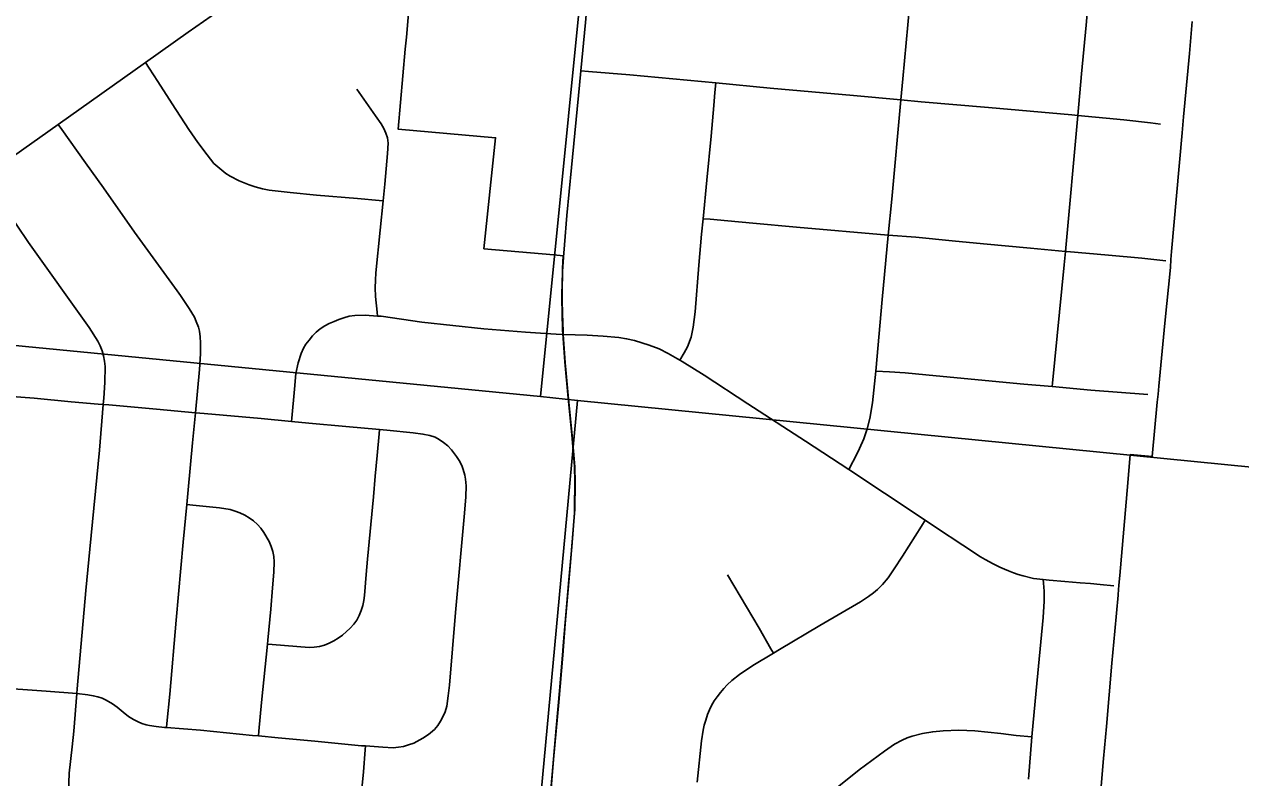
# Model space of a CAD drawing. Extents: x 0 to 1134, y 0 to 440.
# Drawn here: x 840.146 to 840.868, y 359.232 to 359.679 of the extents above; entities that cross this region are included whole.
import ezdxf

# ---------------------------------------------------------------- set-up
doc = ezdxf.new("R2010")
doc.units = 0
for name, color, linetype in [('GM_X_City_Street', 7, 'Continuous'), ('GM_X_Corporation', 7, 'Continuous'), ('GM_X_County_Road', 7, 'Continuous'), ('GM_X_Section', 7, 'Continuous'), ('GM_X_Township_Road', 7, 'Continuous')]:
    doc.layers.add(name, color=color, linetype=linetype)

msp = doc.modelspace()

# ---------------------------------------------------------------- linework, layer by layer
at = {"layer": 'GM_X_City_Street'}
for points in [[(840.75627, 359.46433), (840.75647, 359.46636), (840.76335, 359.5367), (840.76408, 359.5446), (840.77149, 359.62532), (840.77375, 359.64996), (840.77643, 359.67877), (840.77886, 359.70662), (840.78238, 359.74321), (840.78427, 359.76261), (840.78599, 359.78071), (840.7888, 359.81428), (840.79202, 359.84738), (840.79358, 359.86351), (840.79461, 359.87589), (840.79499, 359.88461), (840.79465, 359.89146), (840.79396, 359.89493), (840.79265, 359.89887), (840.79105, 359.90234), (840.78985, 359.90496)], [(840.63549, 359.41509), (840.64051, 359.42472), (840.64197, 359.42754), (840.64444, 359.43334), (840.64644, 359.43932), (840.64796, 359.44542), (840.64954, 359.45468), (840.65154, 359.47358), (840.65534, 359.51611), (840.65894, 359.55425), (840.66111, 359.57568), (840.66645, 359.6345), (840.66765, 359.64703), (840.67261, 359.70051)], [(840.4764, 359.65182), (840.48091, 359.65143), (840.50558, 359.64932), (840.55656, 359.64454), (840.58888, 359.6415), (840.63827, 359.63702), (840.66645, 359.6345), (840.67841, 359.63343), (840.71856, 359.62997), (840.76796, 359.62564), (840.77149, 359.62532), (840.79872, 359.62261), (840.81455, 359.62081), (840.82067, 359.62009)], [(840.53517, 359.48011), (840.53769, 359.48445), (840.53967, 359.48787), (840.54193, 359.49374), (840.54316, 359.49966), (840.54425, 359.50877), (840.54656, 359.53637), (840.54809, 359.55479), (840.54905, 359.56401), (840.55118, 359.58681), (840.55374, 359.61303), (840.55532, 359.63125), (840.55604, 359.63898), (840.55656, 359.64454)], [(840.54905, 359.56401), (840.55321, 359.56376), (840.56363, 359.56278), (840.57861, 359.56132), (840.60451, 359.55887), (840.65894, 359.55425), (840.67524, 359.55295), (840.6969, 359.55085), (840.71549, 359.54915), (840.74336, 359.5466), (840.76408, 359.5446), (840.76504, 359.54453), (840.78972, 359.54238), (840.80951, 359.54058), (840.82381, 359.53908)], [(840.466, 359.49521), (840.48028, 359.4948), (840.48973, 359.49423), (840.49899, 359.49345), (840.50362, 359.49275), (840.50831, 359.49177), (840.51707, 359.4889), (840.5229, 359.48675), (840.52828, 359.48404), (840.53517, 359.48011), (840.5365, 359.47935), (840.54965, 359.47113), (840.57555, 359.45404), (840.60974, 359.432), (840.63549, 359.41509), (840.65668, 359.40118), (840.68083, 359.38513), (840.68762, 359.38062), (840.70316, 359.37029), (840.71373, 359.36337), (840.71643, 359.3618), (840.72129, 359.35909), (840.72512, 359.35723), (840.72789, 359.35602), (840.73025, 359.35498), (840.73321, 359.35383), (840.73601, 359.35293), (840.73913, 359.35201), (840.74518, 359.35058), (840.751, 359.3498), (840.7545, 359.34947), (840.76376, 359.34868), (840.77292, 359.34799), (840.779, 359.3475), (840.78475, 359.34692), (840.79297, 359.3461)], [(840.65154, 359.47358), (840.6597, 359.47309), (840.66896, 359.47252), (840.68734, 359.47072), (840.73942, 359.46585), (840.75627, 359.46433), (840.77926, 359.4622), (840.81301, 359.45968)], [(840.54554, 359.22954), (840.54814, 359.25424), (840.54897, 359.26039), (840.54966, 359.26341), (840.55059, 359.26637), (840.55163, 359.26974), (840.55278, 359.27253), (840.55409, 359.27516), (840.55565, 359.27788), (840.5573, 359.28035), (840.55935, 359.28289), (840.56133, 359.28511), (840.5633, 359.28733), (840.56601, 359.28988), (840.57062, 359.29349), (840.57851, 359.29876), (840.59074, 359.30624), (840.59432, 359.30843), (840.61829, 359.32259), (840.64254, 359.33673), (840.64723, 359.33985), (840.65015, 359.34196), (840.65249, 359.34397), (840.65545, 359.34692), (840.65882, 359.35095), (840.66252, 359.3563), (840.66737, 359.3637), (840.67863, 359.38154), (840.68083, 359.38513)], [(840.59074, 359.30624), (840.5893, 359.30873), (840.58233, 359.32097), (840.56346, 359.35258)], [(840.74216, 359.23149), (840.74428, 359.25644), (840.74682, 359.28407), (840.75088, 359.32735), (840.75153, 359.33707), (840.75153, 359.34305), (840.75117, 359.34773), (840.751, 359.3498)], [(840.61777, 359.2177), (840.64174, 359.23702), (840.65664, 359.24808), (840.66272, 359.25213), (840.66728, 359.25453), (840.67017, 359.25584), (840.67315, 359.25691), (840.67922, 359.25847), (840.68538, 359.25954), (840.6916, 359.26016), (840.70094, 359.26041), (840.71026, 359.26), (840.7257, 359.25853), (840.73489, 359.2574), (840.74428, 359.25644)]]:
    msp.add_lwpolyline(points, dxfattribs=at)
at = {"layer": 'GM_X_Corporation'}
for points in [[(840.45784, 359.21621), (840.45977, 359.23863), (840.46175, 359.26162), (840.46367, 359.28385), (840.46548, 359.30495), (840.46597, 359.31058), (840.46934, 359.3497), (840.47103, 359.36927), (840.47276, 359.38945), (840.47271, 359.39223), (840.47284, 359.40781), (840.47261, 359.41718), (840.47115, 359.43579), (840.46889, 359.45743), (840.46685, 359.47905), (840.46577, 359.49574), (840.46562, 359.49763), (840.46526, 359.50836), (840.46519, 359.51611), (840.46513, 359.52149), (840.46532, 359.52314), (840.46532, 359.52333), (840.46533, 359.52351), (840.46533, 359.5237), (840.46533, 359.52389), (840.46534, 359.52407), (840.46534, 359.52426), (840.46534, 359.52445), (840.46534, 359.52464), (840.46535, 359.52482), (840.46535, 359.52501), (840.46535, 359.52519), (840.46536, 359.52538), (840.46536, 359.52557), (840.46537, 359.52575), (840.46537, 359.52594), (840.46537, 359.52613), (840.46538, 359.52631), (840.46538, 359.5265), (840.46539, 359.52669), (840.46539, 359.52687), (840.46539, 359.52706), (840.4654, 359.52725), (840.4654, 359.52743), (840.46541, 359.52762), (840.46541, 359.52781), (840.46542, 359.52799), (840.46542, 359.52818), (840.46543, 359.52837), (840.46543, 359.52855), (840.46544, 359.52874), (840.46544, 359.52893), (840.46545, 359.52911), (840.46545, 359.5293), (840.46546, 359.52949), (840.46546, 359.52967), (840.46547, 359.52986), (840.46548, 359.53005), (840.46548, 359.53023), (840.46549, 359.53042), (840.46549, 359.53061), (840.4655, 359.53073), (840.4655, 359.53079), (840.4655, 359.53098), (840.46551, 359.53117), (840.46552, 359.53135), (840.46552, 359.53154), (840.46553, 359.53173), (840.46554, 359.53191), (840.46554, 359.5321), (840.46555, 359.53229), (840.46556, 359.53247), (840.46556, 359.53266), (840.46557, 359.53285), (840.46558, 359.53303), (840.46558, 359.53322), (840.46559, 359.53341), (840.4656, 359.53359), (840.46561, 359.53378), (840.46561, 359.53396), (840.46562, 359.53415), (840.46563, 359.53434), (840.46564, 359.53452), (840.46601, 359.54195), (840.46036, 359.54246), (840.4189, 359.54614), (840.42584, 359.61207), (840.36795, 359.61721), (840.37222, 359.66453), (840.37286, 359.67168), (840.37499, 359.69518)], [(840.8394, 359.68093), (840.8377, 359.66207), (840.83429, 359.62435), (840.83386, 359.61963), (840.83344, 359.61491), (840.83006, 359.5775), (840.82707, 359.54449), (840.82675, 359.53976), (840.82643, 359.53504), (840.82323, 359.50205), (840.8196, 359.46457), (840.81914, 359.45986), (840.81868, 359.45515), (840.81554, 359.42279), (840.80259, 359.42399), (840.80114, 359.40727), (840.79635, 359.35221), (840.79587, 359.34655), (840.79538, 359.34089), (840.79536, 359.34062), (840.79345, 359.31919), (840.79178, 359.30033), (840.7901, 359.28146), (840.78843, 359.2626), (840.78675, 359.24373), (840.78507, 359.22487)]]:
    msp.add_lwpolyline(points, dxfattribs=at)
at = {"layer": 'GM_X_County_Road'}
msp.add_line((840.16622, 359.61999), (840.21789, 359.65667), dxfattribs=at)
for points in [[(840.21789, 359.65667), (840.24329, 359.67469), (840.27515, 359.69707)], [(840.4764, 359.65182), (840.4792, 359.68049), (840.47995, 359.68961)], [(840.466, 359.49521), (840.46585, 359.49709), (840.46549, 359.50783), (840.46542, 359.51558), (840.46536, 359.52096), (840.46563, 359.53263), (840.46616, 359.54125), (840.46669, 359.54855), (840.4682, 359.56581), (840.47094, 359.59444), (840.47557, 359.64329), (840.4764, 359.65182)], [(840.12277, 359.58918), (840.13952, 359.60105), (840.16622, 359.61999)], [(840.46747, 359.4744), (840.46708, 359.47852), (840.466, 359.49521)], [(840.45654, 359.19892), (840.45736, 359.20896), (840.46019, 359.243), (840.46331, 359.27705), (840.46567, 359.30493), (840.46709, 359.32352), (840.47014, 359.35757), (840.47294, 359.3917), (840.47307, 359.40728), (840.47284, 359.41665), (840.47138, 359.43525), (840.46912, 359.45689), (840.46747, 359.4744)]]:
    msp.add_lwpolyline(points, dxfattribs=at)
at = {"layer": 'GM_X_Section'}
for points in [[(839.54401, 360.57395), (840.55206, 360.45491), (840.45254, 359.45844), (839.46986, 359.55389), (839.44869, 359.55612)], [(840.55206, 360.45491), (841.56432, 360.36118), (841.46281, 359.35837), (840.47447, 359.45619), (840.45254, 359.45844)], [(839.46986, 359.55389), (840.45254, 359.45844), (840.47447, 359.45619), (840.3845, 358.48591), (839.36752, 358.56715)], [(841.46281, 359.35837), (841.47641, 359.35702), (841.38838, 358.38858), (840.3845, 358.48591), (840.47447, 359.45619)]]:
    msp.add_lwpolyline(points, close=True, dxfattribs=at)
at = {"layer": 'GM_X_Township_Road'}
for points in [[(840.21789, 359.65667), (840.22006, 359.65336), (840.22523, 359.64547), (840.23378, 359.63207), (840.24378, 359.61684), (840.24907, 359.6092), (840.25458, 359.60182), (840.25861, 359.59681), (840.26321, 359.5927), (840.2656, 359.59089), (840.26831, 359.58916), (840.27365, 359.58653), (840.27949, 359.58415), (840.28302, 359.58283), (840.28746, 359.58168), (840.29149, 359.58094), (840.30382, 359.57954), (840.31944, 359.57798), (840.34385, 359.57601), (840.35676, 359.57486), (840.359, 359.57466)], [(840.359, 359.57466), (840.35997, 359.58443), (840.36079, 359.59368), (840.3617, 359.60264), (840.36203, 359.60881), (840.36162, 359.61201), (840.36071, 359.6148), (840.35948, 359.61744), (840.35783, 359.62032), (840.35455, 359.625), (840.34345, 359.64078)], [(840.24759, 359.44877), (840.24998, 359.47442), (840.25069, 359.48383), (840.25069, 359.49024), (840.25044, 359.49393), (840.25003, 359.49731), (840.24937, 359.49969), (840.24814, 359.50298), (840.24699, 359.50553), (840.24394, 359.51076), (840.23877, 359.51835), (840.23672, 359.52114), (840.21148, 359.556), (840.19299, 359.58222), (840.1823, 359.5971), (840.16832, 359.61699), (840.16622, 359.61999)], [(840.19289, 359.45378), (840.19318, 359.45752), (840.19377, 359.46686), (840.19396, 359.47624), (840.1937, 359.47941), (840.19312, 359.48256), (840.1922, 359.48561), (840.19102, 359.48857), (840.18958, 359.4914), (840.1846, 359.49935), (840.14851, 359.5498), (840.13469, 359.57036), (840.1256, 359.58472), (840.12277, 359.58918)], [(840.3557, 359.50622), (840.35545, 359.50852), (840.35447, 359.51773), (840.3543, 359.5229), (840.35447, 359.52751), (840.3548, 359.53186), (840.35726, 359.5571), (840.359, 359.57466)], [(840.32176, 359.49869), (840.32435, 359.50039), (840.32711, 359.50182), (840.32994, 359.50307), (840.33285, 359.50415), (840.33576, 359.50525), (840.33897, 359.50607), (840.34218, 359.50648), (840.34842, 359.50673), (840.3557, 359.50622)], [(840.3557, 359.50622), (840.35788, 359.50607), (840.38212, 359.50262), (840.41891, 359.49856), (840.44361, 359.4967), (840.45257, 359.49612), (840.46176, 359.4955), (840.466, 359.49521)], [(840.3047, 359.44366), (840.30486, 359.44557), (840.30634, 359.46275), (840.30732, 359.47212), (840.30855, 359.47853), (840.31036, 359.48404), (840.31184, 359.48724), (840.31324, 359.48955), (840.31513, 359.49201), (840.31722, 359.49448), (840.31939, 359.49669), (840.32176, 359.49869)], [(840.13604, 359.45874), (840.15181, 359.45744), (840.17378, 359.45538), (840.18988, 359.45399), (840.19289, 359.45378)], [(840.17724, 359.28224), (840.17746, 359.28501), (840.18248, 359.34332), (840.18496, 359.36798), (840.19073, 359.42662), (840.19289, 359.45378)], [(840.19289, 359.45378), (840.1962, 359.45358), (840.22456, 359.45103), (840.24759, 359.44877)], [(840.24246, 359.3944), (840.24325, 359.40303), (840.24592, 359.43097), (840.24759, 359.44877)], [(840.24759, 359.44877), (840.25274, 359.44838), (840.28671, 359.44536), (840.3047, 359.44366)], [(840.29035, 359.31152), (840.29322, 359.3113), (840.31505, 359.30962), (840.31814, 359.30972), (840.32119, 359.31013), (840.32418, 359.31092), (840.32705, 359.31205), (840.3298, 359.31345), (840.33243, 359.31509), (840.33491, 359.31692), (840.33953, 359.32103), (840.3416, 359.32333), (840.34338, 359.32584), (840.34482, 359.32857), (840.346, 359.33143), (840.34692, 359.33438), (840.34755, 359.3374), (840.34791, 359.34047), (840.34891, 359.35278), (840.34979, 359.36199), (840.35331, 359.39893), (840.35435, 359.41118), (840.3556, 359.42346), (840.35668, 359.43633), (840.3569, 359.43891)], [(840.3047, 359.44366), (840.31504, 359.44268), (840.33683, 359.44063), (840.3569, 359.43891)], [(840.3569, 359.43891), (840.36135, 359.43853), (840.37697, 359.43689), (840.38264, 359.43623), (840.38675, 359.43541), (840.38995, 359.43426), (840.39226, 359.43295), (840.39489, 359.43122), (840.39743, 359.42916), (840.39965, 359.42678), (840.4027, 359.42283)], [(840.38601, 359.25794), (840.38954, 359.2609), (840.39152, 359.26328), (840.39316, 359.26574), (840.39464, 359.26871), (840.39579, 359.27142), (840.39686, 359.27479), (840.39776, 359.28095), (840.39842, 359.28712), (840.40204, 359.33027), (840.4073, 359.3893), (840.40811, 359.39885), (840.40845, 359.40541), (840.40796, 359.40935), (840.40754, 359.4119), (840.40656, 359.41511), (840.40574, 359.41749), (840.40426, 359.42045), (840.4027, 359.42283)], [(840.23036, 359.26204), (840.23063, 359.26451), (840.23252, 359.28185), (840.23622, 359.32575), (840.24041, 359.37198), (840.24246, 359.3944)], [(840.29035, 359.31152), (840.2906, 359.31395), (840.29233, 359.33229), (840.29332, 359.34503), (840.29414, 359.35432), (840.2943, 359.36042), (840.29411, 359.36353), (840.29357, 359.36658), (840.29262, 359.36954), (840.29135, 359.37238), (840.28828, 359.37778), (840.28646, 359.38031), (840.28438, 359.38261), (840.28204, 359.38465), (840.27952, 359.38648), (840.27686, 359.38809), (840.27406, 359.38945), (840.27115, 359.39053), (840.26816, 359.39138), (840.262, 359.39238), (840.24613, 359.39402), (840.24246, 359.3944)], [(840.28499, 359.25703), (840.28518, 359.25986), (840.28682, 359.27696), (840.29035, 359.31152)], [(840.10684, 359.28793), (840.12806, 359.28589), (840.15898, 359.28353), (840.17724, 359.28224)], [(840.20565, 359.17901), (840.20254, 359.18204), (840.2003, 359.1842), (840.18687, 359.19704), (840.18062, 359.20362), (840.17853, 359.20602), (840.1768, 359.20824), (840.17516, 359.21127), (840.17393, 359.21432), (840.17319, 359.21728), (840.17262, 359.22056), (840.17245, 359.22443), (840.17245, 359.22928), (840.1727, 359.23503), (840.17436, 359.25066), (840.17543, 359.25987), (840.17724, 359.28224)], [(840.17724, 359.28224), (840.18371, 359.28147), (840.18698, 359.28088), (840.18966, 359.28029), (840.19221, 359.27944), (840.19421, 359.27852), (840.19604, 359.27758), (840.19848, 359.27603), (840.2011, 359.27408), (840.20464, 359.27114), (840.20797, 359.26852), (840.21084, 359.26681), (840.21371, 359.26541), (840.21575, 359.26453), (840.21839, 359.26369), (840.22039, 359.26323), (840.22433, 359.26267), (840.22917, 359.26213), (840.23036, 359.26204)], [(840.23036, 359.26204), (840.2506, 359.26047), (840.28153, 359.25736), (840.28499, 359.25703)], [(840.28499, 359.25703), (840.29682, 359.25596), (840.31856, 359.25396), (840.34622, 359.25128), (840.3486, 359.2511)], [(840.3486, 359.2511), (840.35879, 359.25031), (840.36497, 359.25005), (840.36826, 359.25038), (840.37121, 359.25087), (840.37415, 359.25178), (840.3773, 359.25284), (840.3826, 359.25567), (840.38601, 359.25794)], [(840.34367, 359.19735), (840.34571, 359.2177), (840.34738, 359.23574), (840.34841, 359.24877), (840.3486, 359.2511)]]:
    msp.add_lwpolyline(points, dxfattribs=at)

doc.saveas('drawing.dxf')
